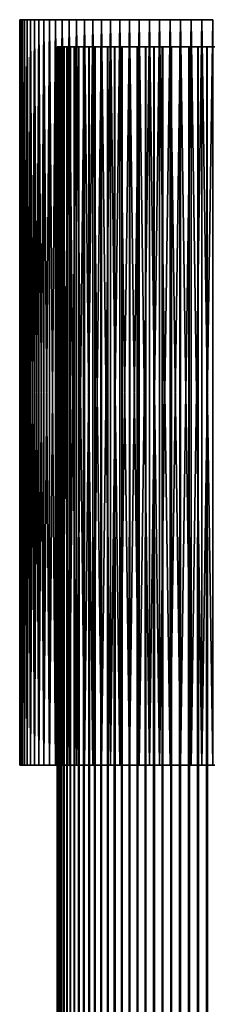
# Model space of a CAD drawing. Header units: millimetres. Extents: x -125 to 1250, y 4 to 1899.
# Tile 598 of 656: x -10 to 0, y 1780 to 1833. Entities that reach past the tile are written whole.
import ezdxf

# ---------------------------------------------------------------- set-up
doc = ezdxf.new("R2010")
doc.units = ezdxf.units.MM
doc.header["$LTSCALE"] = 3.583593
for name, color, linetype in [('1', 7, 'CONTINUOUS'), ('47', 7, 'CONTINUOUS'), ('48', 7, 'CONTINUOUS'), ('49', 7, 'CONTINUOUS')]:
    doc.layers.add(name, color=color, linetype=linetype)

msp = doc.modelspace()

# ---------------------------------------------------------------- linework, layer by layer
at = {"layer": '1', "color": 2, "linetype": 'CONTINUOUS'}
for points in [[(-8, 31.3, 0.011), (-7.985, 31.3, 0.493), (-8, 1831.3, 0.011), (-8, 31.3, 0.011)], [(-8, 1831.3, 0.011), (-7.985, 31.3, 0.493), (-7.985, 1831.3, 0.493), (-8, 1831.3, 0.011)], [(-7.986, 31.3, -0.472), (-8, 31.3, 0.011), (-7.986, 1831.3, -0.472), (-7.986, 31.3, -0.472)], [(-7.986, 1831.3, -0.472), (-8, 31.3, 0.011), (-8, 1831.3, 0.011), (-7.986, 1831.3, -0.472)], [(-7.943, 31.3, -0.953), (-7.986, 31.3, -0.472), (-7.943, 1831.3, -0.953), (-7.943, 31.3, -0.953)], [(-7.943, 1831.3, -0.953), (-7.986, 31.3, -0.472), (-7.986, 1831.3, -0.472), (-7.943, 1831.3, -0.953)], [(-7.985, 31.3, 0.493), (-7.94, 31.3, 0.974), (-7.985, 1831.3, 0.493), (-7.985, 31.3, 0.493)], [(-7.985, 1831.3, 0.493), (-7.94, 31.3, 0.974), (-7.94, 1831.3, 0.974), (-7.985, 1831.3, 0.493)], [(-7.871, 31.3, -1.43), (-7.943, 31.3, -0.953), (-7.871, 1831.3, -1.43), (-7.871, 31.3, -1.43)], [(-7.871, 1831.3, -1.43), (-7.943, 31.3, -0.953), (-7.943, 1831.3, -0.953), (-7.871, 1831.3, -1.43)], [(-7.94, 31.3, 0.974), (-7.867, 31.3, 1.451), (-7.94, 1831.3, 0.974), (-7.94, 31.3, 0.974)], [(-7.94, 1831.3, 0.974), (-7.867, 31.3, 1.451), (-7.867, 1831.3, 1.451), (-7.94, 1831.3, 0.974)], [(-7.771, 31.3, -1.902), (-7.871, 31.3, -1.43), (-7.771, 1831.3, -1.902), (-7.771, 31.3, -1.902)], [(-7.771, 1831.3, -1.902), (-7.871, 31.3, -1.43), (-7.871, 1831.3, -1.43), (-7.771, 1831.3, -1.902)], [(-7.867, 31.3, 1.451), (-7.765, 31.3, 1.923), (-7.867, 1831.3, 1.451), (-7.867, 31.3, 1.451)], [(-7.867, 1831.3, 1.451), (-7.765, 31.3, 1.923), (-7.765, 1831.3, 1.923), (-7.867, 1831.3, 1.451)], [(-7.642, 31.3, -2.368), (-7.771, 31.3, -1.902), (-7.642, 1831.3, -2.368), (-7.642, 31.3, -2.368)], [(-7.642, 1831.3, -2.368), (-7.771, 31.3, -1.902), (-7.771, 1831.3, -1.902), (-7.642, 1831.3, -2.368)], [(-7.765, 31.3, 1.923), (-7.635, 31.3, 2.388), (-7.765, 1831.3, 1.923), (-7.765, 31.3, 1.923)], [(-7.765, 1831.3, 1.923), (-7.635, 31.3, 2.388), (-7.635, 1831.3, 2.388), (-7.765, 1831.3, 1.923)], [(-7.485, 31.3, -2.824), (-7.642, 31.3, -2.368), (-7.485, 1831.3, -2.824), (-7.485, 31.3, -2.824)], [(-7.485, 1831.3, -2.824), (-7.642, 31.3, -2.368), (-7.642, 1831.3, -2.368), (-7.485, 1831.3, -2.824)], [(-7.635, 31.3, 2.388), (-7.477, 31.3, 2.844), (-7.635, 1831.3, 2.388), (-7.635, 31.3, 2.388)], [(-7.635, 1831.3, 2.388), (-7.477, 31.3, 2.844), (-7.477, 1831.3, 2.844), (-7.635, 1831.3, 2.388)], [(-7.301, 31.3, -3.271), (-7.485, 31.3, -2.824), (-7.301, 1831.3, -3.271), (-7.301, 31.3, -3.271)], [(-7.301, 1831.3, -3.271), (-7.485, 31.3, -2.824), (-7.485, 1831.3, -2.824), (-7.301, 1831.3, -3.271)], [(-7.477, 31.3, 2.844), (-7.292, 31.3, 3.29), (-7.477, 1831.3, 2.844), (-7.477, 31.3, 2.844)], [(-7.477, 1831.3, 2.844), (-7.292, 31.3, 3.29), (-7.292, 1831.3, 3.29), (-7.477, 1831.3, 2.844)], [(-7.09, 31.3, -3.705), (-7.301, 31.3, -3.271), (-7.09, 1831.3, -3.705), (-7.09, 31.3, -3.705)], [(-7.09, 1831.3, -3.705), (-7.301, 31.3, -3.271), (-7.301, 1831.3, -3.271), (-7.09, 1831.3, -3.705)], [(-7.292, 31.3, 3.29), (-7.08, 31.3, 3.724), (-7.292, 1831.3, 3.29), (-7.292, 31.3, 3.29)], [(-7.292, 1831.3, 3.29), (-7.08, 31.3, 3.724), (-7.08, 1831.3, 3.724), (-7.292, 1831.3, 3.29)], [(-6.854, 31.3, -4.126), (-7.09, 31.3, -3.705), (-6.854, 1831.3, -4.126), (-6.854, 31.3, -4.126)], [(-6.854, 1831.3, -4.126), (-7.09, 31.3, -3.705), (-7.09, 1831.3, -3.705), (-6.854, 1831.3, -4.126)], [(-7.08, 31.3, 3.724), (-6.843, 31.3, 4.144), (-7.08, 1831.3, 3.724), (-7.08, 31.3, 3.724)], [(-7.08, 1831.3, 3.724), (-6.843, 31.3, 4.144), (-6.843, 1831.3, 4.144), (-7.08, 1831.3, 3.724)], [(-6.593, 31.3, -4.532), (-6.854, 31.3, -4.126), (-6.593, 1831.3, -4.532), (-6.593, 31.3, -4.532)], [(-6.593, 1831.3, -4.532), (-6.854, 31.3, -4.126), (-6.854, 1831.3, -4.126), (-6.593, 1831.3, -4.532)], [(-6.843, 31.3, 4.144), (-6.58, 31.3, 4.549), (-6.843, 1831.3, 4.144), (-6.843, 31.3, 4.144)], [(-6.843, 1831.3, 4.144), (-6.58, 31.3, 4.549), (-6.58, 1831.3, 4.549), (-6.843, 1831.3, 4.144)], [(-6.307, 31.3, -4.921), (-6.593, 31.3, -4.532), (-6.307, 1831.3, -4.921), (-6.307, 31.3, -4.921)], [(-6.307, 1831.3, -4.921), (-6.593, 31.3, -4.532), (-6.593, 1831.3, -4.532), (-6.307, 1831.3, -4.921)], [(-6.58, 31.3, 4.549), (-6.294, 31.3, 4.938), (-6.58, 1831.3, 4.549), (-6.58, 31.3, 4.549)], [(-6.58, 1831.3, 4.549), (-6.294, 31.3, 4.938), (-6.294, 1831.3, 4.938), (-6.58, 1831.3, 4.549)], [(-5.999, 31.3, -5.293), (-6.307, 31.3, -4.921), (-5.999, 1831.3, -5.293), (-5.999, 31.3, -5.293)], [(-5.999, 1831.3, -5.293), (-6.307, 31.3, -4.921), (-6.307, 1831.3, -4.921), (-5.999, 1831.3, -5.293)], [(-6.294, 31.3, 4.938), (-5.985, 31.3, 5.309), (-6.294, 1831.3, 4.938), (-6.294, 31.3, 4.938)], [(-6.294, 1831.3, 4.938), (-5.985, 31.3, 5.309), (-5.985, 1831.3, 5.309), (-6.294, 1831.3, 4.938)], [(-5.669, 31.3, -5.645), (-5.999, 31.3, -5.293), (-5.669, 1831.3, -5.645), (-5.669, 31.3, -5.645)], [(-5.669, 1831.3, -5.645), (-5.999, 31.3, -5.293), (-5.999, 1831.3, -5.293), (-5.669, 1831.3, -5.645)], [(-5.985, 31.3, 5.309), (-5.654, 31.3, 5.66), (-5.985, 1831.3, 5.309), (-5.985, 31.3, 5.309)], [(-5.985, 1831.3, 5.309), (-5.654, 31.3, 5.66), (-5.654, 1831.3, 5.66), (-5.985, 1831.3, 5.309)], [(-5.318, 31.3, -5.977), (-5.669, 31.3, -5.645), (-5.318, 1831.3, -5.977), (-5.318, 31.3, -5.977)], [(-5.318, 1831.3, -5.977), (-5.669, 31.3, -5.645), (-5.669, 1831.3, -5.645), (-5.318, 1831.3, -5.977)], [(-5.654, 31.3, 5.66), (-5.302, 31.3, 5.991), (-5.654, 1831.3, 5.66), (-5.654, 31.3, 5.66)], [(-5.654, 1831.3, 5.66), (-5.302, 31.3, 5.991), (-5.302, 1831.3, 5.991), (-5.654, 1831.3, 5.66)], [(-4.948, 31.3, -6.286), (-5.318, 31.3, -5.977), (-4.948, 1831.3, -6.286), (-4.948, 31.3, -6.286)], [(-4.948, 1831.3, -6.286), (-5.318, 31.3, -5.977), (-5.318, 1831.3, -5.977), (-4.948, 1831.3, -6.286)], [(-5.302, 31.3, 5.991), (-4.931, 31.3, 6.3), (-5.302, 1831.3, 5.991), (-5.302, 31.3, 5.991)], [(-5.302, 1831.3, 5.991), (-4.931, 31.3, 6.3), (-4.931, 1831.3, 6.3), (-5.302, 1831.3, 5.991)], [(-4.56, 31.3, -6.573), (-4.948, 31.3, -6.286), (-4.56, 1831.3, -6.573), (-4.56, 31.3, -6.573)], [(-4.56, 1831.3, -6.573), (-4.948, 31.3, -6.286), (-4.948, 1831.3, -6.286), (-4.56, 1831.3, -6.573)], [(-4.931, 31.3, 6.3), (-4.542, 31.3, 6.586), (-4.931, 1831.3, 6.3), (-4.931, 31.3, 6.3)], [(-4.931, 1831.3, 6.3), (-4.542, 31.3, 6.586), (-4.542, 1831.3, 6.586), (-4.931, 1831.3, 6.3)], [(-4.155, 31.3, -6.837), (-4.56, 31.3, -6.573), (-4.155, 1831.3, -6.837), (-4.155, 31.3, -6.837)], [(-4.155, 1831.3, -6.837), (-4.56, 31.3, -6.573), (-4.56, 1831.3, -6.573), (-4.155, 1831.3, -6.837)], [(-4.542, 31.3, 6.586), (-4.136, 31.3, 6.848), (-4.542, 1831.3, 6.586), (-4.542, 31.3, 6.586)], [(-4.542, 1831.3, 6.586), (-4.136, 31.3, 6.848), (-4.136, 1831.3, 6.848), (-4.542, 1831.3, 6.586)], [(-3.735, 31.3, -7.075), (-4.155, 31.3, -6.837), (-3.735, 1831.3, -7.075), (-3.735, 31.3, -7.075)], [(-3.735, 1831.3, -7.075), (-4.155, 31.3, -6.837), (-4.155, 1831.3, -6.837), (-3.735, 1831.3, -7.075)], [(-4.136, 31.3, 6.848), (-3.716, 31.3, 7.085), (-4.136, 1831.3, 6.848), (-4.136, 31.3, 6.848)], [(-4.136, 1831.3, 6.848), (-3.716, 31.3, 7.085), (-3.716, 1831.3, 7.085), (-4.136, 1831.3, 6.848)], [(-3.301, 31.3, -7.287), (-3.735, 31.3, -7.075), (-3.301, 1831.3, -7.287), (-3.301, 31.3, -7.287)], [(-3.301, 1831.3, -7.287), (-3.735, 31.3, -7.075), (-3.735, 1831.3, -7.075), (-3.301, 1831.3, -7.287)], [(-3.716, 31.3, 7.085), (-3.282, 31.3, 7.296), (-3.716, 1831.3, 7.085), (-3.716, 31.3, 7.085)], [(-3.716, 1831.3, 7.085), (-3.282, 31.3, 7.296), (-3.282, 1831.3, 7.296), (-3.716, 1831.3, 7.085)], [(-2.856, 31.3, -7.473), (-3.301, 31.3, -7.287), (-2.856, 1831.3, -7.473), (-2.856, 31.3, -7.473)], [(-2.856, 1831.3, -7.473), (-3.301, 31.3, -7.287), (-3.301, 1831.3, -7.287), (-2.856, 1831.3, -7.473)], [(-3.282, 31.3, 7.296), (-2.836, 31.3, 7.481), (-3.282, 1831.3, 7.296), (-3.282, 31.3, 7.296)], [(-3.282, 1831.3, 7.296), (-2.836, 31.3, 7.481), (-2.836, 1831.3, 7.481), (-3.282, 1831.3, 7.296)], [(-2.4, 31.3, -7.632), (-2.856, 31.3, -7.473), (-2.4, 1831.3, -7.632), (-2.4, 31.3, -7.632)], [(-2.4, 1831.3, -7.632), (-2.856, 31.3, -7.473), (-2.856, 1831.3, -7.473), (-2.4, 1831.3, -7.632)], [(-2.836, 31.3, 7.481), (-2.379, 31.3, 7.638), (-2.836, 1831.3, 7.481), (-2.836, 31.3, 7.481)], [(-2.836, 1831.3, 7.481), (-2.379, 31.3, 7.638), (-2.379, 1831.3, 7.638), (-2.836, 1831.3, 7.481)], [(-1.935, 31.3, -7.762), (-2.4, 31.3, -7.632), (-1.935, 1831.3, -7.762), (-1.935, 31.3, -7.762)], [(-1.935, 1831.3, -7.762), (-2.4, 31.3, -7.632), (-2.4, 1831.3, -7.632), (-1.935, 1831.3, -7.762)], [(-2.379, 31.3, 7.638), (-1.914, 31.3, 7.768), (-2.379, 1831.3, 7.638), (-2.379, 31.3, 7.638)], [(-2.379, 1831.3, 7.638), (-1.914, 31.3, 7.768), (-1.914, 1831.3, 7.768), (-2.379, 1831.3, 7.638)], [(-1.463, 31.3, -7.865), (-1.935, 31.3, -7.762), (-1.463, 1831.3, -7.865), (-1.463, 31.3, -7.865)], [(-1.463, 1831.3, -7.865), (-1.935, 31.3, -7.762), (-1.935, 1831.3, -7.762), (-1.463, 1831.3, -7.865)], [(-1.914, 31.3, 7.768), (-1.442, 31.3, 7.869), (-1.914, 1831.3, 7.768), (-1.914, 31.3, 7.768)], [(-1.914, 1831.3, 7.768), (-1.442, 31.3, 7.869), (-1.442, 1831.3, 7.869), (-1.914, 1831.3, 7.768)], [(-0.986, 31.3, -7.939), (-1.463, 31.3, -7.865), (-0.986, 1831.3, -7.939), (-0.986, 31.3, -7.939)], [(-0.986, 1831.3, -7.939), (-1.463, 31.3, -7.865), (-1.463, 1831.3, -7.865), (-0.986, 1831.3, -7.939)], [(-1.442, 31.3, 7.869), (-0.965, 31.3, 7.942), (-1.442, 1831.3, 7.869), (-1.442, 31.3, 7.869)], [(-1.442, 1831.3, 7.869), (-0.965, 31.3, 7.942), (-0.965, 1831.3, 7.942), (-1.442, 1831.3, 7.869)], [(-0.505, 31.3, -7.984), (-0.986, 31.3, -7.939), (-0.505, 1831.3, -7.984), (-0.505, 31.3, -7.984)], [(-0.505, 1831.3, -7.984), (-0.986, 31.3, -7.939), (-0.986, 1831.3, -7.939), (-0.505, 1831.3, -7.984)], [(-0.965, 31.3, 7.942), (-0.484, 31.3, 7.985), (-0.965, 1831.3, 7.942), (-0.965, 31.3, 7.942)], [(-0.965, 1831.3, 7.942), (-0.484, 31.3, 7.985), (-0.484, 1831.3, 7.985), (-0.965, 1831.3, 7.942)], [(-0.023, 31.3, -8), (-0.505, 31.3, -7.984), (-0.023, 1831.3, -8), (-0.023, 31.3, -8)], [(-0.023, 1831.3, -8), (-0.505, 31.3, -7.984), (-0.505, 1831.3, -7.984), (-0.023, 1831.3, -8)], [(-0.484, 31.3, 7.985), (-0.002, 31.3, 8), (-0.484, 1831.3, 7.985), (-0.484, 31.3, 7.985)], [(-0.484, 1831.3, 7.985), (-0.002, 31.3, 8), (-0.002, 1831.3, 8), (-0.484, 1831.3, 7.985)], [(0.46, 31.3, -7.987), (-0.023, 31.3, -8), (0.46, 1831.3, -7.987), (0.46, 31.3, -7.987)], [(0.46, 1831.3, -7.987), (-0.023, 31.3, -8), (-0.023, 1831.3, -8), (0.46, 1831.3, -7.987)], [(-0.002, 31.3, 8), (0.481, 31.3, 7.986), (-0.002, 1831.3, 8), (-0.002, 31.3, 8)], [(-0.002, 1831.3, 8), (0.481, 31.3, 7.986), (0.481, 1831.3, 7.986), (-0.002, 1831.3, 8)]]:
    msp.add_3dface(points, dxfattribs=at)
at = {"layer": '47', "color": 7, "linetype": 'CONTINUOUS'}
for points in [[(-10, 1793.05), (-9.984, 1793.05, -0.571), (-8.25, 1793.05), (-10, 1793.05)], [(-9.984, 1793.05, 0.571), (-10, 1793.05), (-8.235, 1793.05, 0.489), (-9.984, 1793.05, 0.571)], [(-8.235, 1793.05, 0.489), (-10, 1793.05), (-8.25, 1793.05), (-8.235, 1793.05, 0.489)], [(-9.984, 1793.05, -0.571), (-9.935, 1793.05, -1.14), (-8.192, 1793.05, -0.976), (-9.984, 1793.05, -0.571)], [(-8.25, 1793.05), (-9.984, 1793.05, -0.571), (-8.235, 1793.05, -0.489), (-8.25, 1793.05)], [(-8.235, 1793.05, -0.489), (-9.984, 1793.05, -0.571), (-8.192, 1793.05, -0.976), (-8.235, 1793.05, -0.489)], [(-9.935, 1793.05, 1.14), (-9.984, 1793.05, 0.571), (-8.192, 1793.05, 0.976), (-9.935, 1793.05, 1.14)], [(-8.192, 1793.05, 0.976), (-9.984, 1793.05, 0.571), (-8.235, 1793.05, 0.489), (-8.192, 1793.05, 0.976)], [(-9.935, 1793.05, -1.14), (-9.854, 1793.05, -1.705), (-8.12, 1793.05, -1.459), (-9.935, 1793.05, -1.14)], [(-8.192, 1793.05, -0.976), (-9.935, 1793.05, -1.14), (-8.12, 1793.05, -1.459), (-8.192, 1793.05, -0.976)], [(-9.854, 1793.05, 1.705), (-9.935, 1793.05, 1.14), (-8.12, 1793.05, 1.459), (-9.854, 1793.05, 1.705)], [(-8.12, 1793.05, 1.459), (-9.935, 1793.05, 1.14), (-8.192, 1793.05, 0.976), (-8.12, 1793.05, 1.459)], [(-9.854, 1793.05, -1.705), (-9.74, 1793.05, -2.265), (-8.019, 1793.05, -1.938), (-9.854, 1793.05, -1.705)], [(-8.12, 1793.05, -1.459), (-9.854, 1793.05, -1.705), (-8.019, 1793.05, -1.938), (-8.12, 1793.05, -1.459)], [(-9.74, 1793.05, 2.265), (-9.854, 1793.05, 1.705), (-8.019, 1793.05, 1.938), (-9.74, 1793.05, 2.265)], [(-8.019, 1793.05, 1.938), (-9.854, 1793.05, 1.705), (-8.12, 1793.05, 1.459), (-8.019, 1793.05, 1.938)], [(-9.74, 1793.05, -2.265), (-9.595, 1793.05, -2.817), (-7.89, 1793.05, -2.409), (-9.74, 1793.05, -2.265)], [(-8.019, 1793.05, -1.938), (-9.74, 1793.05, -2.265), (-7.89, 1793.05, -2.409), (-8.019, 1793.05, -1.938)], [(-9.595, 1793.05, 2.817), (-9.74, 1793.05, 2.265), (-7.89, 1793.05, 2.409), (-9.595, 1793.05, 2.817)], [(-7.89, 1793.05, 2.409), (-9.74, 1793.05, 2.265), (-8.019, 1793.05, 1.938), (-7.89, 1793.05, 2.409)], [(-9.595, 1793.05, -2.817), (-9.418, 1793.05, -3.36), (-7.734, 1793.05, -2.873), (-9.595, 1793.05, -2.817)], [(-7.89, 1793.05, -2.409), (-9.595, 1793.05, -2.817), (-7.734, 1793.05, -2.873), (-7.89, 1793.05, -2.409)], [(-9.418, 1793.05, 3.36), (-9.595, 1793.05, 2.817), (-7.55, 1793.05, 3.326), (-9.418, 1793.05, 3.36)], [(-7.55, 1793.05, 3.326), (-9.595, 1793.05, 2.817), (-7.734, 1793.05, 2.873), (-7.55, 1793.05, 3.326)], [(-7.734, 1793.05, 2.873), (-9.595, 1793.05, 2.817), (-7.89, 1793.05, 2.409), (-7.734, 1793.05, 2.873)], [(-9.418, 1793.05, -3.36), (-9.211, 1793.05, -3.893), (-7.34, 1793.05, -3.767), (-9.418, 1793.05, -3.36)], [(-7.734, 1793.05, -2.873), (-9.418, 1793.05, -3.36), (-7.55, 1793.05, -3.326), (-7.734, 1793.05, -2.873)], [(-7.55, 1793.05, -3.326), (-9.418, 1793.05, -3.36), (-7.34, 1793.05, -3.767), (-7.55, 1793.05, -3.326)], [(-9.211, 1793.05, 3.893), (-9.418, 1793.05, 3.36), (-7.34, 1793.05, 3.767), (-9.211, 1793.05, 3.893)], [(-7.34, 1793.05, 3.767), (-9.418, 1793.05, 3.36), (-7.55, 1793.05, 3.326), (-7.34, 1793.05, 3.767)], [(-9.211, 1793.05, -3.893), (-8.974, 1793.05, -4.412), (-7.104, 1793.05, -4.195), (-9.211, 1793.05, -3.893)], [(-7.34, 1793.05, -3.767), (-9.211, 1793.05, -3.893), (-7.104, 1793.05, -4.195), (-7.34, 1793.05, -3.767)], [(-8.974, 1793.05, 4.412), (-9.211, 1793.05, 3.893), (-7.104, 1793.05, 4.195), (-8.974, 1793.05, 4.412)], [(-7.104, 1793.05, 4.195), (-9.211, 1793.05, 3.893), (-7.34, 1793.05, 3.767), (-7.104, 1793.05, 4.195)], [(-8.974, 1793.05, -4.412), (-8.708, 1793.05, -4.917), (-6.843, 1793.05, -4.609), (-8.974, 1793.05, -4.412)], [(-7.104, 1793.05, -4.195), (-8.974, 1793.05, -4.412), (-6.843, 1793.05, -4.609), (-7.104, 1793.05, -4.195)], [(-8.708, 1793.05, 4.917), (-8.974, 1793.05, 4.412), (-6.843, 1793.05, 4.609), (-8.708, 1793.05, 4.917)], [(-6.843, 1793.05, 4.609), (-8.974, 1793.05, 4.412), (-7.104, 1793.05, 4.195), (-6.843, 1793.05, 4.609)], [(-8.708, 1793.05, -4.917), (-8.412, 1793.05, -5.406), (-6.558, 1793.05, -5.006), (-8.708, 1793.05, -4.917)], [(-6.843, 1793.05, -4.609), (-8.708, 1793.05, -4.917), (-6.558, 1793.05, -5.006), (-6.843, 1793.05, -4.609)], [(-8.412, 1793.05, 5.406), (-8.708, 1793.05, 4.917), (-6.25, 1793.05, 5.386), (-8.412, 1793.05, 5.406)], [(-6.25, 1793.05, 5.386), (-8.708, 1793.05, 4.917), (-6.558, 1793.05, 5.006), (-6.25, 1793.05, 5.386)], [(-6.558, 1793.05, 5.006), (-8.708, 1793.05, 4.917), (-6.843, 1793.05, 4.609), (-6.558, 1793.05, 5.006)], [(-8.412, 1793.05, -5.406), (-8.09, 1793.05, -5.878), (-5.919, 1793.05, -5.747), (-8.412, 1793.05, -5.406)], [(-6.558, 1793.05, -5.006), (-8.412, 1793.05, -5.406), (-6.25, 1793.05, -5.386), (-6.558, 1793.05, -5.006)], [(-6.25, 1793.05, -5.386), (-8.412, 1793.05, -5.406), (-5.919, 1793.05, -5.747), (-6.25, 1793.05, -5.386)], [(-8.09, 1793.05, 5.878), (-8.412, 1793.05, 5.406), (-5.919, 1793.05, 5.747), (-8.09, 1793.05, 5.878)], [(-5.919, 1793.05, 5.747), (-8.412, 1793.05, 5.406), (-6.25, 1793.05, 5.386), (-5.919, 1793.05, 5.747)], [(-8.09, 1793.05, -5.878), (-7.741, 1793.05, -6.33), (-5.569, 1793.05, -6.087), (-8.09, 1793.05, -5.878)], [(-5.919, 1793.05, -5.747), (-8.09, 1793.05, -5.878), (-5.569, 1793.05, -6.087), (-5.919, 1793.05, -5.747)], [(-7.741, 1793.05, 6.33), (-8.09, 1793.05, 5.878), (-5.569, 1793.05, 6.087), (-7.741, 1793.05, 6.33)], [(-5.569, 1793.05, 6.087), (-8.09, 1793.05, 5.878), (-5.919, 1793.05, 5.747), (-5.569, 1793.05, 6.087)], [(-7.741, 1793.05, -6.33), (-7.367, 1793.05, -6.762), (-5.198, 1793.05, -6.406), (-7.741, 1793.05, -6.33)], [(-5.569, 1793.05, -6.087), (-7.741, 1793.05, -6.33), (-5.198, 1793.05, -6.406), (-5.569, 1793.05, -6.087)], [(-7.367, 1793.05, 6.762), (-7.741, 1793.05, 6.33), (-4.81, 1793.05, 6.703), (-7.367, 1793.05, 6.762)], [(-4.81, 1793.05, 6.703), (-7.741, 1793.05, 6.33), (-5.198, 1793.05, 6.406), (-4.81, 1793.05, 6.703)], [(-5.198, 1793.05, 6.406), (-7.741, 1793.05, 6.33), (-5.569, 1793.05, 6.087), (-5.198, 1793.05, 6.406)], [(-7.367, 1793.05, -6.762), (-6.969, 1793.05, -7.171), (-4.404, 1793.05, -6.976), (-7.367, 1793.05, -6.762)], [(-5.198, 1793.05, -6.406), (-7.367, 1793.05, -6.762), (-4.81, 1793.05, -6.703), (-5.198, 1793.05, -6.406)], [(-4.81, 1793.05, -6.703), (-7.367, 1793.05, -6.762), (-4.404, 1793.05, -6.976), (-4.81, 1793.05, -6.703)], [(-6.969, 1793.05, 7.171), (-7.367, 1793.05, 6.762), (-4.404, 1793.05, 6.976), (-6.969, 1793.05, 7.171)], [(-4.404, 1793.05, 6.976), (-7.367, 1793.05, 6.762), (-4.81, 1793.05, 6.703), (-4.404, 1793.05, 6.976)], [(-6.969, 1793.05, -7.171), (-6.549, 1793.05, -7.557), (-3.983, 1793.05, -7.225), (-6.969, 1793.05, -7.171)], [(-4.404, 1793.05, -6.976), (-6.969, 1793.05, -7.171), (-3.983, 1793.05, -7.225), (-4.404, 1793.05, -6.976)], [(-6.549, 1793.05, 7.557), (-6.969, 1793.05, 7.171), (-3.548, 1793.05, 7.448), (-6.549, 1793.05, 7.557)], [(-3.548, 1793.05, 7.448), (-6.969, 1793.05, 7.171), (-3.983, 1793.05, 7.225), (-3.548, 1793.05, 7.448)], [(-3.983, 1793.05, 7.225), (-6.969, 1793.05, 7.171), (-4.404, 1793.05, 6.976), (-3.983, 1793.05, 7.225)], [(-6.549, 1793.05, -7.557), (-6.107, 1793.05, -7.919), (-3.101, 1793.05, -7.645), (-6.549, 1793.05, -7.557)], [(-3.983, 1793.05, -7.225), (-6.549, 1793.05, -7.557), (-3.548, 1793.05, -7.448), (-3.983, 1793.05, -7.225)], [(-3.548, 1793.05, -7.448), (-6.549, 1793.05, -7.557), (-3.101, 1793.05, -7.645), (-3.548, 1793.05, -7.448)], [(-6.107, 1793.05, 7.919), (-6.549, 1793.05, 7.557), (-2.642, 1793.05, 7.815), (-6.107, 1793.05, 7.919)], [(-2.642, 1793.05, 7.815), (-6.549, 1793.05, 7.557), (-3.101, 1793.05, 7.645), (-2.642, 1793.05, 7.815)], [(-3.101, 1793.05, 7.645), (-6.549, 1793.05, 7.557), (-3.548, 1793.05, 7.448), (-3.101, 1793.05, 7.645)], [(-6.107, 1793.05, -7.919), (-5.644, 1793.05, -8.255), (-2.175, 1793.05, -7.958), (-6.107, 1793.05, -7.919)], [(-3.101, 1793.05, -7.645), (-6.107, 1793.05, -7.919), (-2.642, 1793.05, -7.815), (-3.101, 1793.05, -7.645)], [(-2.642, 1793.05, -7.815), (-6.107, 1793.05, -7.919), (-2.175, 1793.05, -7.958), (-2.642, 1793.05, -7.815)], [(-5.644, 1793.05, 8.255), (-6.107, 1793.05, 7.919), (-0.244, 1793.05, 8.246), (-5.644, 1793.05, 8.255)], [(-0.244, 1793.05, 8.246), (-6.107, 1793.05, 7.919), (-0.733, 1793.05, 8.217), (-0.244, 1793.05, 8.246)], [(-0.733, 1793.05, 8.217), (-6.107, 1793.05, 7.919), (-1.218, 1793.05, 8.16), (-0.733, 1793.05, 8.217)], [(-1.218, 1793.05, 8.16), (-6.107, 1793.05, 7.919), (-1.699, 1793.05, 8.073), (-1.218, 1793.05, 8.16)], [(-1.699, 1793.05, 8.073), (-6.107, 1793.05, 7.919), (-2.175, 1793.05, 7.958), (-1.699, 1793.05, 8.073)], [(-2.175, 1793.05, 7.958), (-6.107, 1793.05, 7.919), (-2.642, 1793.05, 7.815), (-2.175, 1793.05, 7.958)], [(-5.164, 1793.05, -8.563), (5.644, 1793.05, -8.255), (-5.644, 1793.05, -8.255), (-5.164, 1793.05, -8.563)], [(-5.644, 1793.05, -8.255), (5.644, 1793.05, -8.255), (0.244, 1793.05, -8.246), (-5.644, 1793.05, -8.255)], [(-2.175, 1793.05, -7.958), (-5.644, 1793.05, -8.255), (-1.699, 1793.05, -8.073), (-2.175, 1793.05, -7.958)], [(-1.699, 1793.05, -8.073), (-5.644, 1793.05, -8.255), (-1.218, 1793.05, -8.16), (-1.699, 1793.05, -8.073)], [(-1.218, 1793.05, -8.16), (-5.644, 1793.05, -8.255), (-0.733, 1793.05, -8.217), (-1.218, 1793.05, -8.16)], [(-0.733, 1793.05, -8.217), (-5.644, 1793.05, -8.255), (-0.244, 1793.05, -8.246), (-0.733, 1793.05, -8.217)], [(-0.244, 1793.05, -8.246), (-5.644, 1793.05, -8.255), (0.244, 1793.05, -8.246), (-0.244, 1793.05, -8.246)], [(-5.164, 1793.05, 8.563), (-5.644, 1793.05, 8.255), (5.164, 1793.05, 8.563), (-5.164, 1793.05, 8.563)], [(5.164, 1793.05, 8.563), (-5.644, 1793.05, 8.255), (5.644, 1793.05, 8.255), (5.164, 1793.05, 8.563)], [(5.644, 1793.05, 8.255), (-5.644, 1793.05, 8.255), (-0.244, 1793.05, 8.246), (5.644, 1793.05, 8.255)], [(5.164, 1793.05, -8.563), (5.644, 1793.05, -8.255), (-5.164, 1793.05, -8.563), (5.164, 1793.05, -8.563)], [(-4.667, 1793.05, -8.844), (5.164, 1793.05, -8.563), (-5.164, 1793.05, -8.563), (-4.667, 1793.05, -8.844)], [(-4.667, 1793.05, 8.844), (-5.164, 1793.05, 8.563), (4.667, 1793.05, 8.844), (-4.667, 1793.05, 8.844)], [(4.667, 1793.05, 8.844), (-5.164, 1793.05, 8.563), (5.164, 1793.05, 8.563), (4.667, 1793.05, 8.844)], [(4.667, 1793.05, -8.844), (5.164, 1793.05, -8.563), (-4.667, 1793.05, -8.844), (4.667, 1793.05, -8.844)], [(-4.154, 1793.05, -9.096), (4.667, 1793.05, -8.844), (-4.667, 1793.05, -8.844), (-4.154, 1793.05, -9.096)], [(-4.154, 1793.05, 9.096), (-4.667, 1793.05, 8.844), (4.154, 1793.05, 9.096), (-4.154, 1793.05, 9.096)], [(4.154, 1793.05, 9.096), (-4.667, 1793.05, 8.844), (4.667, 1793.05, 8.844), (4.154, 1793.05, 9.096)], [(4.154, 1793.05, -9.096), (4.667, 1793.05, -8.844), (-4.154, 1793.05, -9.096), (4.154, 1793.05, -9.096)], [(-3.628, 1793.05, -9.319), (4.154, 1793.05, -9.096), (-4.154, 1793.05, -9.096), (-3.628, 1793.05, -9.319)], [(-3.628, 1793.05, 9.319), (-4.154, 1793.05, 9.096), (3.628, 1793.05, 9.319), (-3.628, 1793.05, 9.319)], [(3.628, 1793.05, 9.319), (-4.154, 1793.05, 9.096), (4.154, 1793.05, 9.096), (3.628, 1793.05, 9.319)], [(3.628, 1793.05, -9.319), (4.154, 1793.05, -9.096), (-3.628, 1793.05, -9.319), (3.628, 1793.05, -9.319)], [(-3.09, 1793.05, -9.511), (3.628, 1793.05, -9.319), (-3.628, 1793.05, -9.319), (-3.09, 1793.05, -9.511)], [(-3.09, 1793.05, 9.511), (-3.628, 1793.05, 9.319), (3.09, 1793.05, 9.511), (-3.09, 1793.05, 9.511)], [(3.09, 1793.05, 9.511), (-3.628, 1793.05, 9.319), (3.628, 1793.05, 9.319), (3.09, 1793.05, 9.511)], [(3.09, 1793.05, -9.511), (3.628, 1793.05, -9.319), (-3.09, 1793.05, -9.511), (3.09, 1793.05, -9.511)], [(-2.542, 1793.05, -9.671), (3.09, 1793.05, -9.511), (-3.09, 1793.05, -9.511), (-2.542, 1793.05, -9.671)], [(-2.542, 1793.05, 9.671), (-3.09, 1793.05, 9.511), (2.542, 1793.05, 9.671), (-2.542, 1793.05, 9.671)], [(2.542, 1793.05, 9.671), (-3.09, 1793.05, 9.511), (3.09, 1793.05, 9.511), (2.542, 1793.05, 9.671)], [(2.542, 1793.05, -9.671), (3.09, 1793.05, -9.511), (-2.542, 1793.05, -9.671), (2.542, 1793.05, -9.671)], [(-1.986, 1793.05, -9.801), (2.542, 1793.05, -9.671), (-2.542, 1793.05, -9.671), (-1.986, 1793.05, -9.801)], [(-1.986, 1793.05, 9.801), (-2.542, 1793.05, 9.671), (1.986, 1793.05, 9.801), (-1.986, 1793.05, 9.801)], [(1.986, 1793.05, 9.801), (-2.542, 1793.05, 9.671), (2.542, 1793.05, 9.671), (1.986, 1793.05, 9.801)], [(1.986, 1793.05, -9.801), (2.542, 1793.05, -9.671), (-1.986, 1793.05, -9.801), (1.986, 1793.05, -9.801)], [(-1.423, 1793.05, -9.898), (1.986, 1793.05, -9.801), (-1.986, 1793.05, -9.801), (-1.423, 1793.05, -9.898)], [(-1.423, 1793.05, 9.898), (-1.986, 1793.05, 9.801), (1.423, 1793.05, 9.898), (-1.423, 1793.05, 9.898)], [(1.423, 1793.05, 9.898), (-1.986, 1793.05, 9.801), (1.986, 1793.05, 9.801), (1.423, 1793.05, 9.898)], [(1.423, 1793.05, -9.898), (1.986, 1793.05, -9.801), (-1.423, 1793.05, -9.898), (1.423, 1793.05, -9.898)], [(-0.856, 1793.05, -9.963), (1.423, 1793.05, -9.898), (-1.423, 1793.05, -9.898), (-0.856, 1793.05, -9.963)], [(-0.856, 1793.05, 9.963), (-1.423, 1793.05, 9.898), (0.856, 1793.05, 9.963), (-0.856, 1793.05, 9.963)], [(0.856, 1793.05, 9.963), (-1.423, 1793.05, 9.898), (1.423, 1793.05, 9.898), (0.856, 1793.05, 9.963)], [(0.856, 1793.05, -9.963), (1.423, 1793.05, -9.898), (-0.856, 1793.05, -9.963), (0.856, 1793.05, -9.963)], [(-0.285, 1793.05, -9.996), (0.856, 1793.05, -9.963), (-0.856, 1793.05, -9.963), (-0.285, 1793.05, -9.996)], [(-0.285, 1793.05, 9.996), (-0.856, 1793.05, 9.963), (0.285, 1793.05, 9.996), (-0.285, 1793.05, 9.996)], [(0.285, 1793.05, 9.996), (-0.856, 1793.05, 9.963), (0.856, 1793.05, 9.963), (0.285, 1793.05, 9.996)], [(0.285, 1793.05, -9.996), (0.856, 1793.05, -9.963), (-0.285, 1793.05, -9.996), (0.285, 1793.05, -9.996)], [(0.244, 1793.05, 8.246), (5.644, 1793.05, 8.255), (-0.244, 1793.05, 8.246), (0.244, 1793.05, 8.246)]]:
    msp.add_3dface(points, dxfattribs=at)
at = {"layer": '48', "color": 7, "linetype": 'CONTINUOUS'}
for points in [[(-10, 1793.05), (-9.984, 1793.05, 0.571), (-10, 1832.75), (-10, 1793.05)], [(-10, 1832.75), (-9.984, 1793.05, 0.571), (-9.984, 1832.75, 0.571), (-10, 1832.75)], [(-9.984, 1793.05, 0.571), (-9.935, 1793.05, 1.14), (-9.984, 1832.75, 0.571), (-9.984, 1793.05, 0.571)], [(-9.984, 1832.75, 0.571), (-9.935, 1793.05, 1.14), (-9.935, 1832.75, 1.14), (-9.984, 1832.75, 0.571)], [(-9.935, 1793.05, 1.14), (-9.854, 1793.05, 1.705), (-9.935, 1832.75, 1.14), (-9.935, 1793.05, 1.14)], [(-9.935, 1832.75, 1.14), (-9.854, 1793.05, 1.705), (-9.854, 1832.75, 1.705), (-9.935, 1832.75, 1.14)], [(-9.854, 1793.05, 1.705), (-9.74, 1793.05, 2.265), (-9.854, 1832.75, 1.705), (-9.854, 1793.05, 1.705)], [(-9.854, 1832.75, 1.705), (-9.74, 1793.05, 2.265), (-9.74, 1832.75, 2.265), (-9.854, 1832.75, 1.705)], [(-9.74, 1793.05, 2.265), (-9.595, 1793.05, 2.817), (-9.74, 1832.75, 2.265), (-9.74, 1793.05, 2.265)], [(-9.74, 1832.75, 2.265), (-9.595, 1793.05, 2.817), (-9.595, 1832.75, 2.817), (-9.74, 1832.75, 2.265)], [(-9.595, 1793.05, 2.817), (-9.418, 1793.05, 3.36), (-9.595, 1832.75, 2.817), (-9.595, 1793.05, 2.817)], [(-9.595, 1832.75, 2.817), (-9.418, 1793.05, 3.36), (-9.418, 1832.75, 3.36), (-9.595, 1832.75, 2.817)], [(-9.418, 1793.05, 3.36), (-9.211, 1793.05, 3.893), (-9.418, 1832.75, 3.36), (-9.418, 1793.05, 3.36)], [(-9.418, 1832.75, 3.36), (-9.211, 1793.05, 3.893), (-9.211, 1832.75, 3.893), (-9.418, 1832.75, 3.36)], [(-9.211, 1793.05, 3.893), (-8.974, 1793.05, 4.412), (-9.211, 1832.75, 3.893), (-9.211, 1793.05, 3.893)], [(-9.211, 1832.75, 3.893), (-8.974, 1793.05, 4.412), (-8.974, 1832.75, 4.412), (-9.211, 1832.75, 3.893)], [(-8.974, 1793.05, 4.412), (-8.708, 1793.05, 4.917), (-8.974, 1832.75, 4.412), (-8.974, 1793.05, 4.412)], [(-8.974, 1832.75, 4.412), (-8.708, 1793.05, 4.917), (-8.707, 1832.75, 4.917), (-8.974, 1832.75, 4.412)], [(-8.708, 1793.05, 4.917), (-8.412, 1793.05, 5.406), (-8.707, 1832.75, 4.917), (-8.708, 1793.05, 4.917)], [(-8.707, 1832.75, 4.917), (-8.412, 1793.05, 5.406), (-8.413, 1832.75, 5.406), (-8.707, 1832.75, 4.917)], [(-8.412, 1793.05, 5.406), (-8.09, 1793.05, 5.878), (-8.413, 1832.75, 5.406), (-8.412, 1793.05, 5.406)], [(-8.413, 1832.75, 5.406), (-8.09, 1793.05, 5.878), (-8.09, 1832.75, 5.878), (-8.413, 1832.75, 5.406)], [(-8.09, 1793.05, 5.878), (-7.741, 1793.05, 6.33), (-8.09, 1832.75, 5.878), (-8.09, 1793.05, 5.878)], [(-8.09, 1832.75, 5.878), (-7.741, 1793.05, 6.33), (-7.741, 1832.75, 6.33), (-8.09, 1832.75, 5.878)], [(-7.741, 1793.05, 6.33), (-7.367, 1793.05, 6.762), (-7.741, 1832.75, 6.33), (-7.741, 1793.05, 6.33)], [(-7.741, 1832.75, 6.33), (-7.367, 1793.05, 6.762), (-7.367, 1832.75, 6.762), (-7.741, 1832.75, 6.33)], [(-7.367, 1793.05, 6.762), (-6.969, 1793.05, 7.171), (-7.367, 1832.75, 6.762), (-7.367, 1793.05, 6.762)], [(-7.367, 1832.75, 6.762), (-6.969, 1793.05, 7.171), (-6.969, 1832.75, 7.171), (-7.367, 1832.75, 6.762)], [(-6.969, 1793.05, 7.171), (-6.549, 1793.05, 7.557), (-6.969, 1832.75, 7.171), (-6.969, 1793.05, 7.171)], [(-6.969, 1832.75, 7.171), (-6.549, 1793.05, 7.557), (-6.549, 1832.75, 7.557), (-6.969, 1832.75, 7.171)], [(-6.549, 1793.05, 7.557), (-6.107, 1793.05, 7.919), (-6.549, 1832.75, 7.557), (-6.549, 1793.05, 7.557)], [(-6.549, 1832.75, 7.557), (-6.107, 1793.05, 7.919), (-6.106, 1832.75, 7.919), (-6.549, 1832.75, 7.557)], [(-6.107, 1793.05, 7.919), (-5.644, 1793.05, 8.255), (-6.106, 1832.75, 7.919), (-6.107, 1793.05, 7.919)], [(-6.106, 1832.75, 7.919), (-5.644, 1793.05, 8.255), (-5.644, 1832.75, 8.255), (-6.106, 1832.75, 7.919)], [(-5.644, 1793.05, 8.255), (-5.164, 1793.05, 8.563), (-5.644, 1832.75, 8.255), (-5.644, 1793.05, 8.255)], [(-5.644, 1832.75, 8.255), (-5.164, 1793.05, 8.563), (-5.164, 1832.75, 8.563), (-5.644, 1832.75, 8.255)], [(-5.164, 1793.05, 8.563), (-4.667, 1793.05, 8.844), (-5.164, 1832.75, 8.563), (-5.164, 1793.05, 8.563)], [(-5.164, 1832.75, 8.563), (-4.667, 1793.05, 8.844), (-4.667, 1832.75, 8.844), (-5.164, 1832.75, 8.563)], [(-4.667, 1793.05, 8.844), (-4.154, 1793.05, 9.096), (-4.667, 1832.75, 8.844), (-4.667, 1793.05, 8.844)], [(-4.667, 1832.75, 8.844), (-4.154, 1793.05, 9.096), (-4.154, 1832.75, 9.096), (-4.667, 1832.75, 8.844)], [(-4.154, 1793.05, 9.096), (-3.628, 1793.05, 9.319), (-4.154, 1832.75, 9.096), (-4.154, 1793.05, 9.096)], [(-4.154, 1832.75, 9.096), (-3.628, 1793.05, 9.319), (-3.628, 1832.75, 9.319), (-4.154, 1832.75, 9.096)], [(-3.628, 1793.05, 9.319), (-3.09, 1793.05, 9.511), (-3.628, 1832.75, 9.319), (-3.628, 1793.05, 9.319)], [(-3.628, 1832.75, 9.319), (-3.09, 1793.05, 9.511), (-3.09, 1832.75, 9.511), (-3.628, 1832.75, 9.319)], [(-3.09, 1793.05, 9.511), (-2.542, 1793.05, 9.671), (-3.09, 1832.75, 9.511), (-3.09, 1793.05, 9.511)], [(-3.09, 1832.75, 9.511), (-2.542, 1793.05, 9.671), (-2.542, 1832.75, 9.671), (-3.09, 1832.75, 9.511)], [(-2.542, 1793.05, 9.671), (-1.986, 1793.05, 9.801), (-2.542, 1832.75, 9.671), (-2.542, 1793.05, 9.671)], [(-2.542, 1832.75, 9.671), (-1.986, 1793.05, 9.801), (-1.986, 1832.75, 9.801), (-2.542, 1832.75, 9.671)], [(-1.986, 1793.05, 9.801), (-1.423, 1793.05, 9.898), (-1.986, 1832.75, 9.801), (-1.986, 1793.05, 9.801)], [(-1.986, 1832.75, 9.801), (-1.423, 1793.05, 9.898), (-1.423, 1832.75, 9.898), (-1.986, 1832.75, 9.801)], [(-1.423, 1793.05, 9.898), (-0.856, 1793.05, 9.963), (-1.423, 1832.75, 9.898), (-1.423, 1793.05, 9.898)], [(-1.423, 1832.75, 9.898), (-0.856, 1793.05, 9.963), (-0.856, 1832.75, 9.963), (-1.423, 1832.75, 9.898)], [(-0.856, 1793.05, 9.963), (-0.285, 1793.05, 9.996), (-0.856, 1832.75, 9.963), (-0.856, 1793.05, 9.963)], [(-0.856, 1832.75, 9.963), (-0.285, 1793.05, 9.996), (-0.286, 1832.75, 9.996), (-0.856, 1832.75, 9.963)], [(-0.285, 1793.05, 9.996), (0.285, 1793.05, 9.996), (-0.286, 1832.75, 9.996), (-0.285, 1793.05, 9.996)], [(-0.286, 1832.75, 9.996), (0.285, 1793.05, 9.996), (0.286, 1832.75, 9.996), (-0.286, 1832.75, 9.996)]]:
    msp.add_3dface(points, dxfattribs=at)
at = {"layer": '49', "color": 7, "linetype": 'CONTINUOUS'}
for points in [[(-9.984, 1793.05, -0.571), (-10, 1793.05), (-9.984, 1832.75, -0.571), (-9.984, 1793.05, -0.571)], [(-10, 1793.05), (-10, 1832.75), (-9.984, 1832.75, -0.571), (-10, 1793.05)], [(-9.935, 1793.05, -1.14), (-9.984, 1793.05, -0.571), (-9.935, 1832.75, -1.14), (-9.935, 1793.05, -1.14)], [(-9.935, 1832.75, -1.14), (-9.984, 1793.05, -0.571), (-9.984, 1832.75, -0.571), (-9.935, 1832.75, -1.14)], [(-9.854, 1793.05, -1.705), (-9.935, 1793.05, -1.14), (-9.854, 1832.75, -1.705), (-9.854, 1793.05, -1.705)], [(-9.854, 1832.75, -1.705), (-9.935, 1793.05, -1.14), (-9.935, 1832.75, -1.14), (-9.854, 1832.75, -1.705)], [(-9.74, 1793.05, -2.265), (-9.854, 1793.05, -1.705), (-9.74, 1832.75, -2.265), (-9.74, 1793.05, -2.265)], [(-9.74, 1832.75, -2.265), (-9.854, 1793.05, -1.705), (-9.854, 1832.75, -1.705), (-9.74, 1832.75, -2.265)], [(-9.595, 1793.05, -2.817), (-9.74, 1793.05, -2.265), (-9.595, 1832.75, -2.817), (-9.595, 1793.05, -2.817)], [(-9.595, 1832.75, -2.817), (-9.74, 1793.05, -2.265), (-9.74, 1832.75, -2.265), (-9.595, 1832.75, -2.817)], [(-9.418, 1793.05, -3.36), (-9.595, 1793.05, -2.817), (-9.418, 1832.75, -3.36), (-9.418, 1793.05, -3.36)], [(-9.418, 1832.75, -3.36), (-9.595, 1793.05, -2.817), (-9.595, 1832.75, -2.817), (-9.418, 1832.75, -3.36)], [(-9.211, 1793.05, -3.893), (-9.418, 1793.05, -3.36), (-9.211, 1832.75, -3.893), (-9.211, 1793.05, -3.893)], [(-9.211, 1832.75, -3.893), (-9.418, 1793.05, -3.36), (-9.418, 1832.75, -3.36), (-9.211, 1832.75, -3.893)], [(-8.974, 1793.05, -4.412), (-9.211, 1793.05, -3.893), (-8.974, 1832.75, -4.412), (-8.974, 1793.05, -4.412)], [(-8.974, 1832.75, -4.412), (-9.211, 1793.05, -3.893), (-9.211, 1832.75, -3.893), (-8.974, 1832.75, -4.412)], [(-8.708, 1793.05, -4.917), (-8.974, 1793.05, -4.412), (-8.707, 1832.75, -4.917), (-8.708, 1793.05, -4.917)], [(-8.707, 1832.75, -4.917), (-8.974, 1793.05, -4.412), (-8.974, 1832.75, -4.412), (-8.707, 1832.75, -4.917)], [(-8.412, 1793.05, -5.406), (-8.708, 1793.05, -4.917), (-8.413, 1832.75, -5.406), (-8.412, 1793.05, -5.406)], [(-8.413, 1832.75, -5.406), (-8.708, 1793.05, -4.917), (-8.707, 1832.75, -4.917), (-8.413, 1832.75, -5.406)], [(-8.09, 1832.75, -5.878), (-8.412, 1793.05, -5.406), (-8.413, 1832.75, -5.406), (-8.09, 1832.75, -5.878)], [(-8.09, 1793.05, -5.878), (-8.412, 1793.05, -5.406), (-8.09, 1832.75, -5.878), (-8.09, 1793.05, -5.878)], [(-7.741, 1793.05, -6.33), (-8.09, 1793.05, -5.878), (-7.741, 1832.75, -6.33), (-7.741, 1793.05, -6.33)], [(-7.741, 1832.75, -6.33), (-8.09, 1793.05, -5.878), (-8.09, 1832.75, -5.878), (-7.741, 1832.75, -6.33)], [(-7.367, 1793.05, -6.762), (-7.741, 1793.05, -6.33), (-7.367, 1832.75, -6.762), (-7.367, 1793.05, -6.762)], [(-7.367, 1832.75, -6.762), (-7.741, 1793.05, -6.33), (-7.741, 1832.75, -6.33), (-7.367, 1832.75, -6.762)], [(-6.969, 1793.05, -7.171), (-7.367, 1793.05, -6.762), (-6.969, 1832.75, -7.171), (-6.969, 1793.05, -7.171)], [(-6.969, 1832.75, -7.171), (-7.367, 1793.05, -6.762), (-7.367, 1832.75, -6.762), (-6.969, 1832.75, -7.171)], [(-6.549, 1793.05, -7.557), (-6.969, 1793.05, -7.171), (-6.549, 1832.75, -7.557), (-6.549, 1793.05, -7.557)], [(-6.549, 1832.75, -7.557), (-6.969, 1793.05, -7.171), (-6.969, 1832.75, -7.171), (-6.549, 1832.75, -7.557)], [(-6.107, 1793.05, -7.919), (-6.549, 1793.05, -7.557), (-6.106, 1832.75, -7.919), (-6.107, 1793.05, -7.919)], [(-6.106, 1832.75, -7.919), (-6.549, 1793.05, -7.557), (-6.549, 1832.75, -7.557), (-6.106, 1832.75, -7.919)], [(-5.644, 1793.05, -8.255), (-6.107, 1793.05, -7.919), (-5.644, 1832.75, -8.255), (-5.644, 1793.05, -8.255)], [(-5.644, 1832.75, -8.255), (-6.107, 1793.05, -7.919), (-6.106, 1832.75, -7.919), (-5.644, 1832.75, -8.255)], [(-5.164, 1793.05, -8.563), (-5.644, 1793.05, -8.255), (-5.164, 1832.75, -8.563), (-5.164, 1793.05, -8.563)], [(-5.164, 1832.75, -8.563), (-5.644, 1793.05, -8.255), (-5.644, 1832.75, -8.255), (-5.164, 1832.75, -8.563)], [(-4.667, 1793.05, -8.844), (-5.164, 1793.05, -8.563), (-4.667, 1832.75, -8.844), (-4.667, 1793.05, -8.844)], [(-4.667, 1832.75, -8.844), (-5.164, 1793.05, -8.563), (-5.164, 1832.75, -8.563), (-4.667, 1832.75, -8.844)], [(-4.154, 1793.05, -9.096), (-4.667, 1793.05, -8.844), (-4.154, 1832.75, -9.096), (-4.154, 1793.05, -9.096)], [(-4.154, 1832.75, -9.096), (-4.667, 1793.05, -8.844), (-4.667, 1832.75, -8.844), (-4.154, 1832.75, -9.096)], [(-3.628, 1793.05, -9.319), (-4.154, 1793.05, -9.096), (-3.628, 1832.75, -9.319), (-3.628, 1793.05, -9.319)], [(-3.628, 1832.75, -9.319), (-4.154, 1793.05, -9.096), (-4.154, 1832.75, -9.096), (-3.628, 1832.75, -9.319)], [(-3.09, 1793.05, -9.511), (-3.628, 1793.05, -9.319), (-3.09, 1832.75, -9.511), (-3.09, 1793.05, -9.511)], [(-3.09, 1832.75, -9.511), (-3.628, 1793.05, -9.319), (-3.628, 1832.75, -9.319), (-3.09, 1832.75, -9.511)], [(-2.542, 1793.05, -9.671), (-3.09, 1793.05, -9.511), (-2.542, 1832.75, -9.671), (-2.542, 1793.05, -9.671)], [(-2.542, 1832.75, -9.671), (-3.09, 1793.05, -9.511), (-3.09, 1832.75, -9.511), (-2.542, 1832.75, -9.671)], [(-1.986, 1793.05, -9.801), (-2.542, 1793.05, -9.671), (-1.986, 1832.75, -9.801), (-1.986, 1793.05, -9.801)], [(-1.986, 1832.75, -9.801), (-2.542, 1793.05, -9.671), (-2.542, 1832.75, -9.671), (-1.986, 1832.75, -9.801)], [(-1.423, 1793.05, -9.898), (-1.986, 1793.05, -9.801), (-1.423, 1832.75, -9.898), (-1.423, 1793.05, -9.898)], [(-1.423, 1832.75, -9.898), (-1.986, 1793.05, -9.801), (-1.986, 1832.75, -9.801), (-1.423, 1832.75, -9.898)], [(-0.856, 1793.05, -9.963), (-1.423, 1793.05, -9.898), (-0.856, 1832.75, -9.963), (-0.856, 1793.05, -9.963)], [(-0.856, 1832.75, -9.963), (-1.423, 1793.05, -9.898), (-1.423, 1832.75, -9.898), (-0.856, 1832.75, -9.963)], [(-0.285, 1793.05, -9.996), (-0.856, 1793.05, -9.963), (-0.286, 1832.75, -9.996), (-0.285, 1793.05, -9.996)], [(-0.286, 1832.75, -9.996), (-0.856, 1793.05, -9.963), (-0.856, 1832.75, -9.963), (-0.286, 1832.75, -9.996)], [(0.286, 1832.75, -9.996), (-0.285, 1793.05, -9.996), (-0.286, 1832.75, -9.996), (0.286, 1832.75, -9.996)], [(0.285, 1793.05, -9.996), (-0.285, 1793.05, -9.996), (0.286, 1832.75, -9.996), (0.285, 1793.05, -9.996)]]:
    msp.add_3dface(points, dxfattribs=at)

doc.saveas('drawing.dxf')
